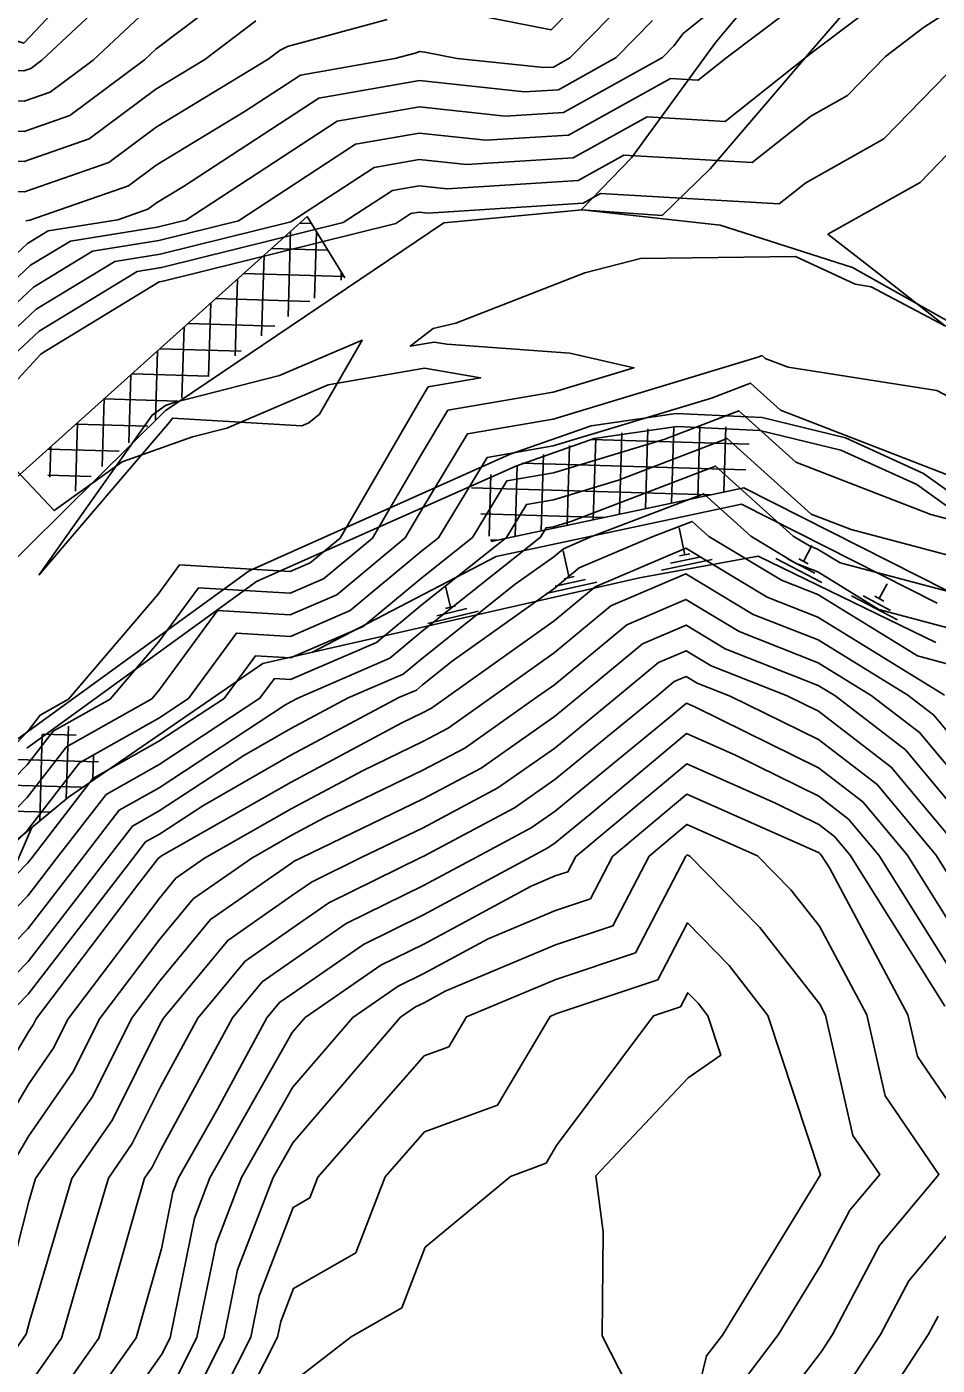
# Model space of a CAD drawing. Extents: x 42655 to 43811, y -141820 to -141156.
# Drawn here: x 43266.2 to 43301.4, y -141487.8 to -141436.2 of the extents above; entities that cross this region are included whole.
import ezdxf

# ---------------------------------------------------------------- set-up
doc = ezdxf.new("R2010")
doc.units = 0
for name, color, linetype in [('ZE_HICN', 7, 'Continuous'), ('ZE_LWCN', 7, 'Continuous'), ('地形', 7, 'Continuous'), ('現況道路ﾊｯﾁ', 7, 'Continuous'), ('追加___', 7, 'Continuous'), ('追加____', 7, 'Continuous')]:
    doc.layers.add(name, color=color, linetype=linetype)

msp = doc.modelspace()

# ---------------------------------------------------------------- linework, layer by layer
at = {"layer": 'ZE_HICN'}
for points in [[(43296.652, -141434.796), (43293.262, -141437.355), (43292.148, -141438.239), (43291.081, -141438.177), (43287.139, -141440.363), (43283.951, -141440.565), (43281.391, -141440.291), (43278.933, -141440.719), (43274.41, -141443.672), (43271.339, -141444.434), (43268.788, -141444.844), (43266.505, -141446.233), (43263.035, -141449.486)], [(43275.082, -141435.959), (43273.123, -141437.45), (43271.229, -141438.598), (43268.66, -141440.511), (43266.154, -141441.385), (43264.233, -141441.328), (43261.068, -141441.938), (43256.72, -141443.69), (43256.281, -141444.044), (43255.992, -141444.371), (43253.451, -141446.777), (43250.925, -141448.898), (43249.216, -141449.888), (43247.141, -141451.463), (43245.853, -141452.3), (43243.688, -141452.537), (43240.765, -141452.477)], [(43303.379, -141451.286), (43301.351, -141450.214), (43295.616, -141449.32), (43294.734, -141448.979), (43294.61, -141448.867), (43294.448, -141448.929), (43286.554, -141451.32), (43283.252, -141451.888), (43281.482, -141454.807), (43280.846, -141455.901), (43278.209, -141458.093), (43276.413, -141458.87), (43273.606, -141458.7), (43271.338, -141461.792), (43271.067, -141462.11), (43267.779, -141463.965), (43266.27, -141465.921), (43263.936, -141468.306)], [(43302.555, -141459.572), (43299.115, -141458.662), (43296.758, -141457.211), (43295.896, -141456.872), (43294.183, -141455.838), (43292.36, -141454.198), (43288.012, -141455.868), (43286.948, -141456.321), (43286.579, -141456.628), (43285.091, -141457.689), (43281.509, -141460.541), (43280.765, -141461.159), (43278.65, -141462.074), (43276.433, -141463.26), (43274.62, -141464.296), (43271.36, -141466.435), (43270.325, -141467.019), (43269.351, -141468.281), (43266.299, -141472.243), (43265.309, -141473.258)], [(43301.888, -141466.171), (43300.14, -141464.078), (43297.415, -141461.986), (43296.778, -141461.594), (43293.191, -141460.18), (43291.679, -141459.268), (43290.001, -141459.984), (43287.535, -141462.032), (43286.608, -141462.792), (43283.782, -141464.78), (43281.534, -141465.973), (43276.829, -141468.246), (43276.564, -141468.376), (43276.458, -141468.449), (43273.334, -141470.629), (43271.391, -141472.981), (43270.285, -141474.439), (43268.792, -141477.435), (43266.591, -141480.619), (43266.343, -141481.454), (43265.309, -141485.513), (43264.404, -141486.792), (43261.301, -141491.212)], [(43301.66, -141473.97), (43298.01, -141468.146), (43297.406, -141467.422), (43296.804, -141466.96), (43295.129, -141466.136), (43291.705, -141464.621), (43287.425, -141468.196), (43287.12, -141468.783), (43286.637, -141468.945), (43285.704, -141469.335), (43281.561, -141471.576), (43279.909, -141472.388), (43276.984, -141474.408), (43276.489, -141474.984), (43273.314, -141480.588), (43272.717, -141482.144), (43271.777, -141486.757), (43271.459, -141487.387), (43269.362, -141490.375)], [(43289.734, -141489.2), (43288.444, -141486.679), (43288.478, -141482.668), (43288.204, -141480.517), (43291.762, -141476.73), (43293.02, -141475.861), (43292.517, -141474.334), (43292.144, -141473.856), (43291.746, -141473.45), (43291.464, -141473.994), (43290.418, -141474.344), (43286.686, -141479.346), (43286.279, -141480.03), (43284.914, -141480.533), (43281.616, -141483.265), (43280.711, -141485.606), (43278.756, -141486.725), (43276.552, -141488.435)], [(43302.109, -141512.948), (43301.017, -141511.27), (43300.824, -141506.629), (43297.784, -141505.123), (43297.151, -141499.2), (43297.043, -141498.964), (43297.044, -141492.944), (43297.013, -141492.801), (43297.293, -141492.352), (43301.038, -141486.62), (43301.406, -141485.921)]]:
    msp.add_lwpolyline(points, dxfattribs=at)
at = {"layer": 'ZE_LWCN'}
for points in [[(43270.298, -141432.392), (43266.133, -141436.814), (43265.392, -141436.59), (43261.043, -141436.439), (43259.479, -141435.625)], [(43271.205, -141433.387), (43266.829, -141437.479), (43266.399, -141437.799), (43266.138, -141437.89), (43261.247, -141437.745), (43261.049, -141437.783), (43260.709, -141437.92), (43257.134, -141437.525), (43255.959, -141437.402), (43255.424, -141437.533), (43251.662, -141438.503), (43250.88, -141439.281), (43248.628, -141440.298), (43245.796, -141440.341), (43242.914, -141440.264), (43240.71, -141440.653)], [(43288.751, -141433.974), (43286.483, -141436.299), (43282.882, -141435.598)], [(43274.143, -141434.833), (43271.222, -141437.055), (43270.788, -141437.461), (43267.907, -141439.607), (43266.149, -141440.22), (43263.238, -141440.134), (43261.062, -141440.553), (43257.325, -141442.058), (43255.98, -141441.91), (43254.764, -141442.223), (43253.273, -141443.706), (43251.942, -141444.966), (43250.91, -141445.832), (43247.607, -141447.744), (43245.835, -141448.585), (43244.829, -141448.689), (43240.747, -141448.63)], [(43293.786, -141434.66), (43291.572, -141436.444), (43291.208, -141436.921), (43290.773, -141437.366), (43286.947, -141439.488), (43284.697, -141439.63), (43281.394, -141439.277), (43278.223, -141439.829), (43272.386, -141443.639), (43271.284, -141443.913), (43267.931, -141444.452), (43266.394, -141445.387), (43261.782, -141449.71)], [(43299.663, -141434.809), (43296.663, -141437.087), (43296.327, -141437.34), (43293.189, -141439.833), (43290.182, -141439.658), (43287.33, -141441.239), (43283.205, -141441.499), (43281.388, -141441.305), (43279.644, -141441.609), (43276.433, -141443.705), (43271.394, -141444.955), (43269.645, -141445.236), (43266.616, -141447.079), (43264.287, -141449.262)], [(43289.57, -141434.956), (43287.202, -141437.383), (43286.565, -141437.737), (43286.19, -141437.761), (43282.854, -141437.404), (43281.604, -141437.161), (43281.399, -141437.139), (43281.227, -141437.203), (43280.442, -141437.415), (43276.802, -141438.049), (43274.673, -141439.439), (43271.243, -141441.518), (43270.168, -141442.319), (43266.368, -141443.644), (43266.216, -141443.669)], [(43271.213, -141435.221), (43268.808, -141437.47), (43267.153, -141438.703), (43266.143, -141439.055), (43262.242, -141438.94), (43261.055, -141439.168), (43259.017, -141439.989), (43255.97, -141439.652), (43253.213, -141440.363), (43250.896, -141442.667), (43248.546, -141443.728), (43245.818, -141445.023), (43242.092, -141445.406)], [(43280.148, -141435.908), (43276.31, -141436.944), (43276.021, -141437.085), (43275.557, -141437.438), (43271.236, -141440.058), (43269.414, -141441.415), (43266.16, -141442.55), (43265.229, -141442.522), (43261.075, -141443.323), (43260.205, -141443.673), (43257.676, -141445.717), (43256.007, -141447.597), (43254.961, -141448.588), (43253.437, -141449.868), (43250.942, -141452.618), (43249.205, -141453.938), (43245.93, -141456.066), (43245.895, -141456.096), (43245.871, -141456.11), (43245.834, -141456.111), (43240.785, -141456.694)], [(43290.389, -141435.939), (43288.987, -141437.375), (43286.756, -141438.612), (43285.443, -141438.695), (43281.397, -141438.263), (43277.512, -141438.939), (43272.298, -141442.343), (43271.25, -141442.979), (43270.921, -141443.223), (43269.76, -141443.628), (43267.073, -141444.061), (43266.283, -141444.542), (43262.637, -141447.959)], [(43301.744, -141435.64), (43300.837, -141436.217), (43299.376, -141437.326), (43297.908, -141438.831), (43296.491, -141439.63), (43294.229, -141441.426), (43289.282, -141441.138), (43287.522, -141442.114), (43282.459, -141442.434), (43281.385, -141442.319), (43280.354, -141442.499), (43278.457, -141443.737), (43271.449, -141445.476), (43270.502, -141445.628), (43266.727, -141447.924), (43265.54, -141449.037)], [(43301.755, -141437.996), (43299.307, -141440.509), (43296.296, -141442.205), (43295.27, -141443.02), (43288.382, -141442.619), (43287.713, -141442.99), (43281.713, -141443.369), (43281.382, -141443.333), (43281.065, -141443.389), (43280.48, -141443.77), (43271.504, -141445.997), (43271.359, -141446.02), (43266.838, -141448.77), (43266.792, -141448.813), (43265.774, -141449.916)], [(43301.77, -141441.093), (43300.705, -141442.186), (43297.153, -141444.187), (43298.936, -141445.58), (43301.687, -141447.729), (43298.826, -141446.217), (43298.206, -141446.12), (43295.897, -141445.053), (43289.917, -141445.118), (43287.769, -141445.671), (43282.805, -141447.619), (43281.929, -141447.826), (43281.042, -141448.505), (43281.968, -141448.346), (43282.457, -141448.429), (43287.193, -141448.782), (43289.668, -141449.338), (43286.549, -141450.282), (43282.495, -141450.98), (43281.472, -141452.667), (43279.59, -141455.907), (43277.697, -141457.48), (43276.409, -141458.038), (43272.875, -141457.823), (43271.33, -141459.93), (43269.462, -141462.118), (43267.27, -141463.354), (43266.264, -141464.658), (43262.689, -141468.312)], [(43266.708, -141457.346), (43271.082, -141451.162), (43271.597, -141450.793), (43271.93, -141450.675), (43276.001, -141449.644), (43279.19, -141448.28), (43277.534, -141451.132), (43277.131, -141451.466), (43276.857, -141451.585), (43271.869, -141451.282), (43271.768, -141451.42), (43266.708, -141457.346)], [(43265.166, -141452.592), (43267.3, -141454.849), (43269.927, -141452.966), (43272.638, -141452.005), (43273.963, -141451.669), (43277.873, -141449.997), (43281.596, -141449.36), (43283.754, -141449.725), (43281.738, -141450.072), (43281.462, -141450.527), (43278.334, -141455.913), (43277.186, -141456.867), (43276.405, -141457.205), (43272.144, -141456.946), (43271.321, -141458.069), (43267.857, -141462.125), (43266.761, -141462.744), (43266.258, -141463.396), (43261.442, -141468.318)], [(43303.557, -141454.161), (43295.324, -141450.981), (43294.16, -141449.933), (43292.655, -141450.511), (43286.559, -141452.357), (43284.009, -141452.796), (43282.13, -141455.895), (43281.489, -141456.405), (43278.72, -141458.706), (43276.417, -141459.703), (43274.337, -141459.577), (43272.484, -141462.103), (43271.343, -141462.852), (43268.288, -141464.576), (43266.276, -141467.184), (43265.183, -141468.3)], [(43263.594, -141471.2), (43266.282, -141468.447), (43266.399, -141468.295), (43268.798, -141465.187), (43271.348, -141463.748), (43273.863, -141462.097), (43275.068, -141460.454), (43276.421, -141460.536), (43279.231, -141459.32), (43281.494, -141457.439), (43283.441, -141455.889), (43284.766, -141453.704), (43286.563, -141453.395), (43290.861, -141452.093), (43293.71, -141450.999), (43295.914, -141452.983), (43301.126, -141454.997), (43303.674, -141455.671)], [(43264.166, -141471.886), (43266.287, -141469.713), (43267.383, -141468.29), (43269.307, -141465.798), (43271.352, -141464.644), (43275.242, -141462.09), (43275.799, -141461.331), (43276.425, -141461.369), (43279.742, -141459.933), (43281.499, -141458.473), (43284.752, -141455.883), (43285.523, -141454.612), (43286.568, -141454.432), (43289.068, -141453.675), (43293.26, -141452.065), (43296.504, -141454.985), (43298.045, -141455.581), (43303.301, -141456.971)], [(43302.928, -141458.272), (43297.619, -141456.867), (43296.754, -141456.335), (43296.437, -141456.21), (43295.808, -141455.831), (43292.81, -141453.132), (43287.275, -141455.257), (43286.573, -141455.47), (43286.28, -141455.52), (43286.064, -141455.877), (43281.504, -141459.507), (43280.253, -141460.546), (43276.701, -141462.084), (43276.429, -141462.229), (43276.206, -141462.356), (43271.356, -141465.539), (43269.816, -141466.408), (43268.367, -141468.285), (43266.293, -141470.978), (43264.738, -141472.572)], [(43302.182, -141460.873), (43300.612, -141460.457), (43296.762, -141458.088), (43295.355, -141457.533), (43292.557, -141455.846), (43291.911, -141455.264), (43290.368, -141455.856), (43287.558, -141457.054), (43286.584, -141457.863), (43282.659, -141460.663), (43281.514, -141461.575), (43281.276, -141461.773), (43280.6, -141462.065), (43276.438, -141464.29), (43273.034, -141466.235), (43271.364, -141467.331), (43270.834, -141467.63), (43270.336, -141468.276), (43266.305, -141473.509), (43265.881, -141473.943)], [(43301.643, -141461.966), (43296.766, -141458.965), (43294.814, -141458.195), (43291.665, -141456.296), (43288.169, -141457.786), (43286.59, -141459.098), (43282.443, -141462.056), (43281.856, -141462.469), (43281.519, -141462.648), (43280.72, -141463.034), (43276.443, -141465.321), (43271.448, -141468.174), (43271.369, -141468.227), (43271.343, -141468.241), (43271.32, -141468.272), (43270.526, -141469.302), (43266.616, -141474.456), (43266.501, -141474.687), (43266.312, -141474.96), (43262.947, -141480.636), (43262.548, -141482.201), (43261.267, -141484.012), (43259.328, -141486.816), (43257.907, -141488.888)], [(43301.876, -141463.509), (43301.234, -141462.741), (43300.233, -141461.973), (43296.77, -141459.841), (43294.273, -141458.857), (43291.67, -141457.287), (43288.78, -141458.519), (43286.596, -141460.333), (43284.191, -141462.048), (43282.498, -141463.239), (43281.524, -141463.757), (43279.219, -141464.87), (43276.448, -141466.351), (43273.101, -141468.263), (43272.002, -141469.031), (43271.376, -141469.788), (43267.839, -141474.451), (43267.265, -141475.603), (43266.322, -141476.967), (43264.15, -141480.631), (43263.469, -141483.305), (43261.278, -141486.401), (43260.996, -141486.808), (43258.819, -141489.982)], [(43301.882, -141464.84), (43300.687, -141463.41), (43298.824, -141461.979), (43296.774, -141460.718), (43293.732, -141459.518), (43291.675, -141458.278), (43289.39, -141459.251), (43286.602, -141461.568), (43285.94, -141462.04), (43283.14, -141464.009), (43281.529, -141464.865), (43277.718, -141466.705), (43276.453, -141467.382), (43274.925, -141468.255), (43272.668, -141469.83), (43271.384, -141471.385), (43269.062, -141474.445), (43268.028, -141476.519), (43266.331, -141478.974), (43265.353, -141480.625), (43264.389, -141484.409), (43262.697, -141486.8), (43261.289, -141488.805)], [(43301.895, -141467.502), (43299.593, -141464.747), (43296.783, -141462.59), (43295.574, -141461.995), (43292.65, -141460.842), (43291.684, -141460.259), (43290.611, -141460.716), (43289.036, -141462.025), (43286.613, -141464.01), (43284.425, -141465.55), (43281.54, -141467.082), (43279.152, -141468.235), (43277.233, -141469.178), (43276.464, -141469.709), (43274.001, -141471.429), (43271.518, -141474.433), (43271.399, -141474.652), (43269.556, -141478.352), (43267.993, -141480.613), (43266.365, -141486.088), (43266.23, -141486.617), (43266.112, -141486.784), (43264.561, -141488.992)], [(43301.902, -141469.069), (43301.314, -141468.13), (43299.046, -141465.416), (43296.788, -141463.682), (43293.381, -141462.005), (43292.109, -141461.503), (43291.689, -141461.25), (43291.222, -141461.449), (43290.537, -141462.018), (43286.619, -141465.228), (43285.067, -141466.32), (43281.545, -141468.19), (43281.475, -141468.224), (43277.902, -141469.981), (43276.47, -141470.969), (43274.667, -141472.228), (43272.85, -141474.427), (43271.41, -141477.078), (43270.32, -141479.268), (43269.395, -141480.606), (43268.238, -141484.497), (43267.59, -141486.777), (43267.029, -141487.576), (43266.376, -141488.506)], [(43267.807, -141488.509), (43269.027, -141486.77), (43270.437, -141481.807), (43270.796, -141480.599), (43271.083, -141480.184), (43271.422, -141479.505), (43274.182, -141474.421), (43275.333, -141473.027), (43276.476, -141472.23), (43278.571, -141470.783), (43281.55, -141469.318), (43283.593, -141468.214), (43285.709, -141467.09), (43286.625, -141466.446), (43290.995, -141462.865), (43291.694, -141462.282), (43292.047, -141462.438), (43296.793, -141464.775), (43298.499, -141466.085), (43300.212, -141468.135), (43301.91, -141470.845)], [(43268.584, -141489.442), (43270.464, -141486.764), (43271.44, -141483.33), (43271.885, -141481.145), (43272.096, -141480.593), (43273.601, -141477.938), (43275.514, -141474.414), (43276, -141473.826), (43276.482, -141473.49), (43279.24, -141471.585), (43281.556, -141470.447), (43285.704, -141468.204), (43286.351, -141467.86), (43286.631, -141467.664), (43287.966, -141466.569), (43291.699, -141463.451), (43293.588, -141464.287), (43296.799, -141465.868), (43297.952, -141466.754), (43299.111, -141468.141), (43301.919, -141472.621)], [(43301.943, -141477.86), (43300.606, -141475.905), (43300.241, -141474.298), (43297.21, -141468.632), (43296.908, -141468.151), (43296.859, -141468.091), (43296.809, -141468.053), (43296.671, -141467.985), (43291.71, -141465.79), (43288.838, -141468.189), (43287.988, -141469.825), (43286.643, -141470.276), (43284.046, -141471.364), (43281.566, -141472.704), (43280.577, -141473.19), (43278.827, -141474.399), (43276.499, -141477.109), (43274.531, -141480.582), (43273.549, -141483.142), (43272.814, -141486.753), (43271.468, -141489.415)], [(43271.478, -141491.442), (43273.85, -141486.748), (43274.381, -141484.14), (43275.748, -141480.576), (43276.509, -141479.234), (43280.671, -141474.39), (43281.246, -141473.993), (43281.572, -141473.833), (43282.387, -141473.392), (43286.649, -141471.607), (43288.857, -141470.867), (43290.251, -141468.182), (43291.716, -141466.959), (43294.435, -141468.163), (43295.724, -141469.479), (43296.822, -141470.887), (43298.651, -141474.305), (43299.36, -141477.429), (43301.431, -141480.455), (43299.137, -141483.199), (43297.324, -141486.637), (43296.9, -141487.286), (43294.721, -141490.157)], [(43272.215, -141492.028), (43274.886, -141486.743), (43275.213, -141485.138), (43276.521, -141481.73), (43277.17, -141481.358), (43277.476, -141480.568), (43281.581, -141475.883), (43282.53, -141475.533), (43283.216, -141474.378), (43286.656, -141472.938), (43289.726, -141471.91), (43291.665, -141468.176), (43291.721, -141468.129), (43291.826, -141468.175), (43294.53, -141470.938), (43296.836, -141473.893), (43297.061, -141474.313), (43298.114, -141478.953), (43299.149, -141480.466), (43298.002, -141481.838), (43296.884, -141483.958), (43295.236, -141486.647), (43293.597, -141488.808)], [(43291.825, -141490.093), (43292.472, -141487.459), (43293.08, -141486.657), (43296.867, -141480.477), (43294.84, -141474.323), (43293.337, -141472.397), (43291.733, -141470.759), (43290.595, -141472.952), (43286.662, -141474.269), (43286.437, -141474.363), (43284.404, -141477.781), (43281.595, -141478.817), (43280.072, -141480.556), (43278.941, -141483.482), (43276.535, -141484.858), (43276.045, -141486.136), (43275.922, -141486.738), (43274.921, -141488.72)], [(43302.122, -141515.663), (43299.268, -141511.279), (43299.159, -141508.664), (43296.995, -141507.592), (43296, -141505.131), (43295.878, -141500.28), (43295.548, -141498.971), (43295.538, -141494.498), (43295.526, -141492.808), (43295.846, -141491.506), (43296.913, -141490.1), (43299.181, -141486.628), (43300.271, -141484.56), (43301.965, -141482.534)]]:
    msp.add_lwpolyline(points, dxfattribs=at)
at = {"layer": '地形'}
for points in [[(43290.762, -141443.459), (43292.608, -141441.661), (43296.748, -141436.827), (43300.283, -141432.736)], [(43287.63, -141443.253), (43289.574, -141441.245), (43292.825, -141436.783), (43295.567, -141433.496)]]:
    msp.add_lwpolyline(points, dxfattribs=at)
at = {"layer": '現況道路ﾊｯﾁ'}
for p, q in [((43282.331, -141443.745), (43282.331, -141443.745)), ((43284.899, -141452.677), (43284.899, -141452.677))]:
    msp.add_line(p, q, dxfattribs=at)
for points in [[(43290.762, -141443.459), (43290.762, -141443.459), (43292.608, -141441.661), (43296.748, -141436.827), (43300.283, -141432.736)], [(43295.567, -141433.496), (43292.825, -141436.783), (43289.574, -141441.245), (43287.63, -141443.253), (43287.63, -141443.253)], [(43306.826, -141451.591), (43302.77, -141448.09), (43298.096, -141445.47), (43292.993, -141443.836), (43287.667, -141443.253), (43282.331, -141443.745)], [(43287.63, -141443.253), (43290.762, -141443.459)], [(43282.331, -141443.745), (43271.592, -141450.996), (43262.378, -141460.105)], [(43284.899, -141452.677), (43288.025, -141451.584), (43291.303, -141451.106), (43294.611, -141451.261), (43297.83, -141452.044), (43300.84, -141453.424), (43303.533, -141455.353)], [(43265.902, -141463.653), (43274.829, -141457.175), (43284.899, -141452.677)]]:
    msp.add_lwpolyline(points, dxfattribs=at)
at = {"layer": '追加___'}
for p, q in [((43277.233, -141443.778), (43276.771, -141443.764)), ((43276.33, -141447.367), (43276.428, -141444.072)), ((43277.352, -141446.651), (43277.428, -141444.095)), ((43277.858, -141444.797), (43275.692, -141444.732)), ((43275.307, -141448.109), (43275.4, -141444.994)), ((43278.484, -141445.816), (43274.613, -141445.701)), ((43278.373, -141445.959), (43278.382, -141445.65)), ((43274.284, -141448.876), (43274.372, -141445.917)), ((43273.26, -141449.671), (43273.344, -141446.839)), ((43277.169, -141446.777), (43273.534, -141446.669)), ((43272.235, -141450.494), (43272.316, -141447.762)), ((43275.815, -141447.737), (43272.455, -141447.638)), ((43271.21, -141451.347), (43271.289, -141448.684)), ((43274.517, -141448.699), (43271.376, -141448.606)), ((43270.183, -141452.231), (43270.261, -141449.607)), ((43273.271, -141449.663), (43270.297, -141449.574)), ((43269.155, -141453.147), (43269.233, -141450.529)), ((43272.073, -141450.628), (43269.218, -141450.543)), ((43268.127, -141454.097), (43268.205, -141451.452)), ((43270.919, -141451.594), (43268.139, -141451.511)), ((43289.109, -141454.99), (43289.203, -141451.846)), ((43290.116, -141454.776), (43290.208, -141451.698)), ((43291.123, -141454.561), (43291.211, -141451.612)), ((43292.13, -141454.347), (43292.212, -141451.586)), ((43293.137, -141454.133), (43293.211, -141451.619)), ((43269.808, -141452.561), (43267.06, -141452.48)), ((43267.142, -141453.556), (43267.177, -141452.374)), ((43287.096, -141455.419), (43287.187, -141452.335)), ((43294.108, -141452.282), (43288.018, -141452.101)), ((43288.103, -141455.204), (43288.196, -141452.057)), ((43293.987, -141453.279), (43285.349, -141453.023)), ((43286.089, -141455.633), (43286.177, -141452.683)), ((43268.736, -141453.53), (43267.066, -141453.48)), ((43284.082, -141455.831), (43284.153, -141453.453)), ((43285.082, -141455.847), (43285.164, -141453.106)), ((43292.635, -141454.239), (43283.398, -141453.965)), ((43288.511, -141455.117), (43283.769, -141454.977)), ((43284.386, -141455.995), (43284.14, -141455.988)), ((43267.774, -141465.981), (43267.857, -141463.162)), ((43266.748, -141466.828), (43266.847, -141463.485)), ((43268.155, -141463.517), (43266.855, -141463.478)), ((43268.797, -141465.197), (43268.824, -141464.315)), ((43269.015, -141464.543), (43265.826, -141464.448)), ((43268.364, -141465.524), (43264.879, -141465.421)), ((43267.159, -141466.489), (43263.932, -141466.393))]:
    msp.add_line(p, q, dxfattribs=at)
at = {"layer": '追加____'}
for p, q in [((43263.937, -141455.283), (43277.063, -141443.501)), ((43277.063, -141443.501), (43278.514, -141445.865)), ((43293.903, -141453.969), (43284.16, -141456.044)), ((43301.71, -141457.925), (43293.903, -141453.969)), ((43293.821, -141454.6), (43284.351, -141456.616)), ((43301.368, -141458.425), (43293.821, -141454.6)), ((43291.629, -141456.555), (43291.409, -141455.511)), ((43287.173, -141457.441), (43286.938, -141456.4)), ((43289.885, -141457.44), (43294.459, -141456.604)), ((43292.257, -141456.628), (43291.083, -141456.875)), ((43291.824, -141456.514), (43291.433, -141456.597)), ((43301.315, -141459.933), (43294.459, -141456.604)), ((43296.213, -141456.807), (43296.533, -141456.199)), ((43292.689, -141456.741), (43290.732, -141457.153)), ((43296.911, -141457.627), (43295.142, -141456.695)), ((43296.651, -141457.263), (43295.589, -141456.704)), ((43296.39, -141456.9), (43296.036, -141456.714)), ((43275.353, -141460.75), (43289.885, -141457.44)), ((43288.236, -141457.612), (43286.285, -141458.051)), ((43287.802, -141457.505), (43286.631, -141457.768)), ((43287.368, -141457.397), (43286.978, -141457.485)), ((43299.135, -141458.246), (43299.439, -141457.671)), ((43282.598, -141458.574), (43282.401, -141457.771)), ((43299.831, -141459.067), (43298.064, -141458.132)), ((43299.571, -141458.703), (43298.511, -141458.142)), ((43299.311, -141458.339), (43298.958, -141458.152)), ((43283.664, -141458.725), (43281.722, -141459.201)), ((43283.228, -141458.626), (43282.063, -141458.912)), ((43282.792, -141458.527), (43282.404, -141458.622)), ((43267.862, -141465.908), (43275.353, -141460.75)), ((43263.423, -141469.575), (43267.862, -141465.908)), ((43263.979, -141472.76), (43266.442, -141467.081))]:
    msp.add_line(p, q, dxfattribs=at)
for points in [[(43306.826, -141451.591), (43302.77, -141448.09), (43298.096, -141445.47), (43292.993, -141443.836), (43287.667, -141443.253), (43282.331, -141443.745)], [(43282.331, -141443.745), (43271.592, -141450.996), (43262.378, -141460.105)], [(43303.533, -141455.353), (43300.84, -141453.424), (43297.83, -141452.044), (43294.611, -141451.261), (43291.303, -141451.106), (43288.025, -141451.584), (43284.899, -141452.677)], [(43303.19, -141455.717), (43300.576, -141453.849), (43297.654, -141452.512), (43294.531, -141451.755), (43291.321, -141451.606), (43288.141, -141452.071), (43285.108, -141453.131)], [(43284.899, -141452.677), (43274.829, -141457.175), (43265.902, -141463.653)], [(43285.108, -141453.131), (43275.111, -141457.589), (43266.249, -141464.014)], [(43284.351, -141456.616), (43277.243, -141460.319)]]:
    msp.add_lwpolyline(points, dxfattribs=at)

doc.saveas('drawing.dxf')
